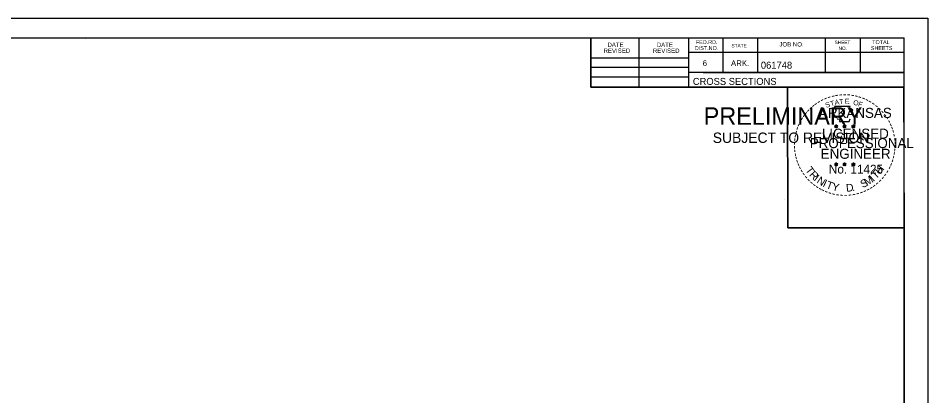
# Model space of a CAD drawing. Extents: x 961436 to 1372525, y 380079 to 2027791.
# Drawn here: x 1370614.9 to 1370796.7, y 380673.6 to 380749.1 of the extents above; entities that cross this region are included whole.
import ezdxf

# ---------------------------------------------------------------- set-up
doc = ezdxf.new("R2010")
doc.units = 0
doc.layers.add('R_No Plot', color=7, linetype='Continuous')

msp = doc.modelspace()

# ---------------------------------------------------------------- linework, layer by layer
at = {"layer": 'R_No Plot'}
for p, q in [((1370463.41, 380749.09), (1370796.74, 380749.09)), ((1370475.81, 380745.19), (1370791.99, 380745.19)), ((1370628.33, 380744.93), (1370628.33, 380744.93)), ((1370628.33, 380744.93), (1370628.33, 380744.93)), ((1370729.35, 380735.31), (1370729.35, 380745.19)), ((1370739.03, 380735.31), (1370739.03, 380745.19)), ((1370748.89, 380745.19), (1370748.89, 380735.31)), ((1370755.73, 380745.19), (1370755.73, 380738.25)), ((1370762.67, 380745.19), (1370762.67, 380738.25)), ((1370776.25, 380745.19), (1370776.25, 380738.25)), ((1370783.19, 380745.19), (1370783.19, 380738.25)), ((1370791.99, 380539.73), (1370791.99, 380745.19)), ((1370729.35, 380741.17), (1370748.89, 380741.17)), ((1370791.99, 380742.25), (1370748.89, 380742.25)), ((1370791.99, 380742.27), (1370791.99, 380742.27)), ((1370729.35, 380739.31), (1370748.89, 380739.31)), ((1370729.35, 380737.37), (1370748.89, 380737.37)), ((1370791.99, 380738.25), (1370748.89, 380738.25)), ((1370751.85, 380738.25), (1370791.99, 380738.25)), ((1370791.99, 380735.31), (1370729.35, 380735.31)), ((1370778.08, 380727.57), (1370778.43, 380727.46)), ((1370778.08, 380727.57), (1370778.33, 380727.53)), ((1370778.08, 380727.57), (1370778.31, 380727.45)), ((1370778.21, 380727.16), (1370778.43, 380727.46)), ((1370778.21, 380727.16), (1370778.34, 380727.41)), ((1370778.21, 380727.16), (1370778.42, 380727.38)), ((1370778.43, 380727.82), (1370778.39, 380727.57)), ((1370778.64, 380727.16), (1370778.42, 380727.38)), ((1370778.43, 380727.46), (1370778.43, 380727.82)), ((1370778.43, 380727.82), (1370778.48, 380727.57)), ((1370778.77, 380727.57), (1370778.43, 380727.46)), ((1370778.64, 380727.16), (1370778.43, 380727.46)), ((1370778.77, 380727.57), (1370778.49, 380727.52)), ((1370778.64, 380727.16), (1370778.5, 380727.45)), ((1370778.77, 380727.57), (1370778.57, 380727.47)), ((1370779.75, 380727.57), (1370780.1, 380727.46)), ((1370779.75, 380727.57), (1370780, 380727.53)), ((1370779.75, 380727.57), (1370779.98, 380727.45)), ((1370779.88, 380727.16), (1370780.1, 380727.46)), ((1370779.88, 380727.16), (1370780.01, 380727.41)), ((1370779.88, 380727.16), (1370780.09, 380727.38)), ((1370780.1, 380727.82), (1370780.06, 380727.57)), ((1370780.31, 380727.16), (1370780.09, 380727.38)), ((1370780.1, 380727.46), (1370780.1, 380727.82)), ((1370780.1, 380727.82), (1370780.15, 380727.57)), ((1370780.44, 380727.57), (1370780.1, 380727.46)), ((1370780.31, 380727.16), (1370780.1, 380727.46)), ((1370780.44, 380727.57), (1370780.16, 380727.52)), ((1370780.31, 380727.16), (1370780.17, 380727.45)), ((1370780.44, 380727.57), (1370780.24, 380727.47)), ((1370781.51, 380727.56), (1370781.86, 380727.45)), ((1370781.51, 380727.56), (1370781.76, 380727.51)), ((1370781.51, 380727.56), (1370781.75, 380727.44)), ((1370781.64, 380727.15), (1370781.86, 380727.45)), ((1370781.64, 380727.15), (1370781.77, 380727.39)), ((1370781.64, 380727.15), (1370781.86, 380727.37)), ((1370781.86, 380727.81), (1370781.82, 380727.56)), ((1370781.86, 380727.45), (1370781.86, 380727.81)), ((1370781.86, 380727.81), (1370781.91, 380727.56)), ((1370782.21, 380727.56), (1370781.86, 380727.45)), ((1370782.07, 380727.15), (1370781.86, 380727.45)), ((1370782.07, 380727.15), (1370781.86, 380727.36)), ((1370782.21, 380727.56), (1370781.92, 380727.51)), ((1370782.07, 380727.15), (1370781.94, 380727.44)), ((1370782.21, 380727.56), (1370782, 380727.46)), ((1370778.07, 380720), (1370778.42, 380719.89)), ((1370778.07, 380720), (1370778.33, 380719.95)), ((1370778.07, 380720), (1370778.31, 380719.88)), ((1370778.21, 380719.59), (1370778.42, 380719.89)), ((1370778.21, 380719.59), (1370778.33, 380719.83)), ((1370778.21, 380719.59), (1370778.42, 380719.81)), ((1370778.42, 380720.25), (1370778.38, 380720)), ((1370778.42, 380719.89), (1370778.42, 380720.25)), ((1370778.42, 380720.25), (1370778.47, 380720)), ((1370778.77, 380720), (1370778.42, 380719.89)), ((1370778.64, 380719.59), (1370778.42, 380719.89)), ((1370778.64, 380719.59), (1370778.42, 380719.8)), ((1370778.77, 380720), (1370778.48, 380719.95)), ((1370778.64, 380719.59), (1370778.5, 380719.88)), ((1370778.77, 380720), (1370778.57, 380719.9)), ((1370779.74, 380720), (1370780.09, 380719.89)), ((1370779.74, 380720), (1370780, 380719.95)), ((1370779.74, 380720), (1370779.98, 380719.88)), ((1370779.88, 380719.59), (1370780.09, 380719.89)), ((1370779.88, 380719.59), (1370780, 380719.83)), ((1370779.88, 380719.59), (1370780.09, 380719.81)), ((1370780.09, 380720.25), (1370780.05, 380720)), ((1370780.09, 380719.89), (1370780.09, 380720.25)), ((1370780.09, 380720.25), (1370780.14, 380720)), ((1370780.44, 380720), (1370780.09, 380719.89)), ((1370780.3, 380719.59), (1370780.09, 380719.89)), ((1370780.3, 380719.59), (1370780.09, 380719.8)), ((1370780.44, 380720), (1370780.15, 380719.95)), ((1370780.3, 380719.59), (1370780.17, 380719.88)), ((1370780.44, 380720), (1370780.23, 380719.9)), ((1370781.51, 380719.99), (1370781.86, 380719.88)), ((1370781.51, 380719.99), (1370781.76, 380719.94)), ((1370781.51, 380719.99), (1370781.75, 380719.87)), ((1370781.64, 380719.58), (1370781.86, 380719.88)), ((1370781.64, 380719.58), (1370781.77, 380719.82)), ((1370781.64, 380719.58), (1370781.86, 380719.8)), ((1370781.86, 380720.24), (1370781.82, 380719.99)), ((1370781.86, 380719.88), (1370781.86, 380720.24)), ((1370781.86, 380720.24), (1370781.91, 380719.99)), ((1370782.21, 380719.99), (1370781.86, 380719.88)), ((1370782.07, 380719.58), (1370781.86, 380719.88)), ((1370782.07, 380719.58), (1370781.86, 380719.79)), ((1370782.21, 380719.99), (1370781.92, 380719.94)), ((1370782.07, 380719.58), (1370781.93, 380719.87)), ((1370782.21, 380719.99), (1370782, 380719.89)), ((1370768.03, 380712.86), (1370768.03, 380712.86))]:
    msp.add_line(p, q, dxfattribs=at)
for points in [[(1370463.4, 380749.09), (1370796.74, 380749.09), (1370796.74, 380535.75), (1370463.4, 380535.75)], [(1370709.73, 380745.19), (1370729.35, 380745.19), (1370729.35, 380735.31), (1370745.46, 380735.31), (1370768.66, 380735.31), (1370768.78, 380707.16), (1370791.99, 380707.16), (1370791.99, 380539.73), (1370475.81, 380539.73), (1370475.81, 380745.19)], [(1370768.66, 380735.31), (1370791.87, 380735.31), (1370791.99, 380707.16), (1370768.78, 380707.16)]]:
    msp.add_lwpolyline(points, close=True, dxfattribs=at)
for points in [[(1370778.12, 380731.45), (1370778.39, 380730.62)], [(1370781.63, 380730.53), (1370781.77, 380730.81), (1370781.09, 380730.79), (1370781.23, 380731.45), (1370778.12, 380731.45)], [(1370778.61, 380729.03), (1370778.61, 380728.94), (1370779.17, 380728.92), (1370779.12, 380728.45), (1370780.99, 380728.45), (1370781.19, 380728.98)], [(1370778.43, 380727.82), (1370778.64, 380727.16), (1370778.08, 380727.57), (1370778.77, 380727.57), (1370778.21, 380727.16), (1370778.43, 380727.82)], [(1370780.1, 380727.82), (1370780.31, 380727.16), (1370779.75, 380727.57), (1370780.44, 380727.57), (1370779.88, 380727.16), (1370780.1, 380727.82)], [(1370781.86, 380727.81), (1370782.07, 380727.15), (1370781.51, 380727.56), (1370782.21, 380727.56), (1370781.64, 380727.15), (1370781.86, 380727.81)], [(1370778.42, 380720.25), (1370778.64, 380719.59), (1370778.07, 380720), (1370778.77, 380720), (1370778.21, 380719.59), (1370778.42, 380720.25)], [(1370780.09, 380720.25), (1370780.3, 380719.59), (1370779.74, 380720), (1370780.44, 380720), (1370779.88, 380719.59), (1370780.09, 380720.25)], [(1370781.86, 380720.24), (1370782.07, 380719.58), (1370781.51, 380719.99), (1370782.21, 380719.99), (1370781.64, 380719.58), (1370781.86, 380720.24)]]:
    msp.add_lwpolyline(points, dxfattribs=at)
for centre, radius in [((1370778.43, 380727.46), 0.172), ((1370778.43, 380727.46), 0.145), ((1370778.43, 380727.46), 0.116), ((1370778.43, 380727.46), 0.0991), ((1370778.43, 380727.46), 0.0747), ((1370778.43, 380727.46), 0.0495), ((1370778.43, 380727.46), 0.0296), ((1370780.1, 380727.46), 0.172), ((1370780.1, 380727.46), 0.145), ((1370780.1, 380727.46), 0.116), ((1370780.1, 380727.46), 0.0991), ((1370780.1, 380727.46), 0.0747), ((1370780.1, 380727.46), 0.0495), ((1370780.1, 380727.46), 0.0296), ((1370781.86, 380727.45), 0.172), ((1370781.86, 380727.45), 0.145), ((1370781.86, 380727.45), 0.116), ((1370781.86, 380727.45), 0.0991), ((1370781.86, 380727.45), 0.0747), ((1370781.86, 380727.45), 0.0495), ((1370781.86, 380727.45), 0.0296), ((1370778.42, 380719.89), 0.172), ((1370778.42, 380719.89), 0.145), ((1370778.42, 380719.89), 0.116), ((1370778.42, 380719.89), 0.0991), ((1370778.42, 380719.89), 0.0747), ((1370778.42, 380719.89), 0.0495), ((1370778.42, 380719.89), 0.0296), ((1370780.09, 380719.89), 0.172), ((1370780.09, 380719.89), 0.145), ((1370780.09, 380719.89), 0.116), ((1370780.09, 380719.89), 0.0991), ((1370780.09, 380719.89), 0.0747), ((1370780.09, 380719.89), 0.0495), ((1370780.09, 380719.89), 0.0296), ((1370781.86, 380719.88), 0.172), ((1370781.86, 380719.88), 0.145), ((1370781.86, 380719.88), 0.116), ((1370781.86, 380719.88), 0.0991), ((1370781.86, 380719.88), 0.0747), ((1370781.86, 380719.88), 0.0495), ((1370781.86, 380719.88), 0.0296)]:
    msp.add_circle(centre, radius, dxfattribs=at)

# ---------------------------------------------------------------- texts
for s, height, rotation, p in [('FED.RD.', 0.782, 360, (1370750.37, 380743.91)), ('SHEET', 0.684, 360, (1370778.11, 380743.91)), ('TOTAL', 0.782, 360, (1370785.63, 380743.91)), ('REVISED', 0.879, 360, (1370731.91, 380742.15)), ('DATE', 0.879, 360, (1370732.69, 380743.33)), ('REVISED', 0.879, 360, (1370741.77, 380742.15)), ('DATE', 0.879, 360, (1370742.55, 380743.33)), ('DIST.NO.', 0.782, 360, (1370750.17, 380742.73)), ('STATE', 0.684, 360, (1370757.49, 380743.23)), ('JOB NO.', 0.879, 360, (1370767.07, 380743.43)), ('NO.', 0.684, 360, (1370778.89, 380742.73)), ('SHEETS', 0.782, 360, (1370785.35, 380742.73)), ('6', 1.17, 360, (1370751.73, 380739.51)), ('ARK.', 1.172, 360, (1370757.39, 380739.51)), ('061748', 1.4, 360, (1370763.37, 380738.99)), ('CROSS SECTIONS', 1.4, 360, (1370749.76, 380735.75)), ('-', 1.6, 13.6301, (1370777.62, 380732.82)), ('-', 1.6, 10.2193, (1370778.29, 380732.98)), ('-', 1.6, 5.8968, (1370779.02, 380733.09)), ('-', 1.6, 0.1862, (1370779.79, 380733.16)), ('-', 1.6, 357.743, (1370780.52, 380733.15)), ('-', 1.6, 352.1617, (1370781.26, 380733.09)), ('-', 1.6, 36.2317, (1370774.42, 380731.22)), ('-', 1.6, 34.0636, (1370775, 380731.62)), ('-', 1.6, 28.7918, (1370775.6, 380731.99)), ('-', 1.6, 24.3072, (1370776.23, 380732.31)), ('S', 1, 21.594, (1370776.47, 380731.13)), ('-', 1.6, 19.1761, (1370776.87, 380732.58)), ('T', 1, 16.4036, (1370777.39, 380731.46)), ('A', 1, 11.2132, (1370778.21, 380731.71)), ('T', 1, 6.0228, (1370779.06, 380731.87)), ('E', 1, 0.8323, (1370780.17, 380731.98)), ('O', 1, 350.4515, (1370781.77, 380731.77)), ('-', 1.6, 347.2049, (1370781.98, 380732.98)), ('F', 1, 340.0707, (1370782.72, 380731.55)), ('-', 1.6, 342.3362, (1370782.62, 380732.82)), ('-', 1.6, 337.8551, (1370783.35, 380732.6)), ('-', 1.6, 334.1211, (1370783.98, 380732.33)), ('-', 1.6, 329.6409, (1370784.56, 380732.05)), ('-', 1.6, 325.8627, (1370785.2, 380731.68)), ('PRELIMINARY', 3.5, 360, (1370751.94, 380727.78)), ('-', 1.6, 50.6142, (1370772.66, 380729.47)), ('-', 1.6, 48.423, (1370773.07, 380729.95)), ('-', 1.6, 42.9622, (1370773.51, 380730.43)), ('-', 1.6, 38.9507, (1370773.95, 380730.85)), ('ARKANSAS', 2, 360, (1370774.97, 380729.16)), ('-', 1.6, 320.5297, (1370785.81, 380731.26)), ('-', 1.6, 315.5786, (1370786.41, 380730.77)), ('-', 1.6, 309.8797, (1370786.98, 380730.22)), ('DWB', 0.01, 360, (1370752.69, 380729.63)), ('-', 1.6, 62.8713, (1370771.61, 380727.76)), ('-', 1.6, 58.0706, (1370771.93, 380728.37)), ('-', 1.6, 54.2325, (1370772.25, 380728.9)), ('-', 1.6, 306.6522, (1370787.51, 380729.62)), ('-', 1.4, 303.6753, (1370787.99, 380729.05)), ('-', 1.6, 299.6684, (1370788.31, 380728.44)), ('-', 1.6, 75.461, (1370770.94, 380725.8)), ('-', 1.6, 72.3945, (1370771.13, 380726.52)), ('-', 1.6, 67.7743, (1370771.35, 380727.15)), ('LICENSED', 2, 360, (1370775.57, 380725.01)), ('DWB', 0.01, 360, (1370778.41, 380727.45)), ('DWB', 0.01, 360, (1370780.08, 380727.45)), ('DWB', 0.01, 360, (1370781.85, 380727.44)), ('-', 1.6, 294.6628, (1370788.64, 380727.83)), ('-', 1.6, 290.5728, (1370788.89, 380727.25)), ('-', 1.6, 285.1233, (1370789.13, 380726.67)), ('SUBJECT TO REVISION', 2.0751, 360, (1370753.75, 380724.15)), ('-', 1.6, 85.1863, (1370770.73, 380724.4)), ('-', 1.6, 81.2013, (1370770.81, 380725.09)), ('PROFESSIONAL', 2, 360, (1370773.14, 380723.11)), ('-', 1.6, 280.5493, (1370789.33, 380725.93)), ('-', 1.6, 276.5962, (1370789.49, 380725.16)), ('-', 1.6, 94.1959, (1370770.74, 380722.97)), ('-', 1.6, 89.0622, (1370770.7, 380723.7)), ('-', 1.6, 98.9479, (1370770.81, 380722.31)), ('ENGINEER', 2, 360, (1370775.33, 380720.98)), ('-', 1.6, 263.5172, (1370789.56, 380723.14)), ('-', 1.6, 274.3301, (1370789.55, 380724.44)), ('-', 1.6, 269.9407, (1370789.58, 380723.81)), ('-', 1.6, 101.7149, (1370770.95, 380721.57)), ('-', 1.6, 105.4578, (1370771.11, 380720.98)), ('-', 1.6, 255.7626, (1370789.38, 380721.81)), ('-', 1.6, 260.9953, (1370789.49, 380722.49)), ('-', 1.6, 109.0874, (1370771.32, 380720.35)), ('-', 1.6, 114.0643, (1370771.58, 380719.75)), ('-', 1.6, 115.7289, (1370771.88, 380719.13)), ('T', 1.54, 306.0406, (1370772.18, 380718.72)), ('No. 11425', 1.757, 360, (1370776.96, 380718.03)), ('DWB', 0.01, 360, (1370778.41, 380719.88)), ('DWB', 0.01, 360, (1370780.08, 380719.88)), ('DWB', 0.01, 360, (1370781.85, 380719.87)), ('H', 1.54, 54.6088, (1370787.3, 380717.76)), ('-', 1.6, 244.6197, (1370788.72, 380719.79)), ('-', 1.6, 247.8887, (1370788.98, 380720.42)), ('-', 1.6, 252.8681, (1370789.2, 380721.09)), ('-', 1.6, 120.4471, (1370772.24, 380718.55)), ('-', 1.6, 125.8934, (1370772.64, 380717.99)), ('-', 1.6, 130.7181, (1370773.1, 380717.43)), ('R', 1.54, 314.005, (1370772.94, 380717.68)), ('I', 1.54, 321.9694, (1370773.84, 380716.74)), ('N', 1.54, 326.5002, (1370774.41, 380716.27)), ('M', 1.54, 32.6563, (1370784.57, 380715.49)), ('I', 1.54, 42.1136, (1370785.85, 380716.34)), ('T', 1.54, 46.6444, (1370786.41, 380716.82)), ('-', 1.6, 231.2538, (1370787.49, 380717.82)), ('-', 1.6, 233.8452, (1370787.92, 380718.39)), ('-', 1.6, 239.0712, (1370788.32, 380719.04)), ('-', 1.6, 134.2238, (1370773.62, 380716.89)), ('-', 1.6, 138.9338, (1370774.15, 380716.42)), ('-', 1.6, 144.6463, (1370774.7, 380716.02)), ('-', 1.6, 148.0898, (1370775.26, 380715.65)), ('I', 1.54, 335.3603, (1370775.62, 380715.49)), ('T', 1.54, 339.8912, (1370776.28, 380715.16)), ('Y', 1.54, 347.8556, (1370777.5, 380714.71)), ('D', 1.54, 6.3969, (1370780.48, 380714.36)), ('S', 1.54, 26.9312, (1370783.73, 380715.09)), ('-', 1.6, 215.7363, (1370785.94, 380716.27)), ('-', 1.6, 221.0851, (1370786.49, 380716.75)), ('-', 1.6, 225.7653, (1370787.01, 380717.26)), ('-', 1.6, 151.5704, (1370775.84, 380715.32)), ('-', 1.6, 154.6002, (1370776.36, 380715.08)), ('-', 1.6, 158.5612, (1370776.99, 380714.82)), ('-', 1.6, 162.7983, (1370777.68, 380714.61)), ('-', 1.6, 167.5555, (1370778.39, 380714.44)), ('-', 1.6, 173.1155, (1370779.16, 380714.33)), ('-', 1.6, 176.5183, (1370779.91, 380714.28)), ('-', 1.6, 181.5918, (1370780.65, 380714.3)), ('-', 1.6, 185.8167, (1370781.46, 380714.38)), ('-', 1.6, 191.2858, (1370782.2, 380714.51)), ('.', 1.54, 13.7642, (1370781.67, 380714.48)), ('-', 1.6, 195.4743, (1370782.93, 380714.71)), ('-', 1.6, 200.7184, (1370783.61, 380714.95)), ('-', 1.6, 204.2516, (1370784.22, 380715.22)), ('-', 1.6, 207.3568, (1370784.85, 380715.54)), ('-', 1.6, 212.2491, (1370785.41, 380715.89))]:
    msp.add_text(s, height=height, rotation=rotation, dxfattribs=at).set_placement(p)

doc.saveas('drawing.dxf')
